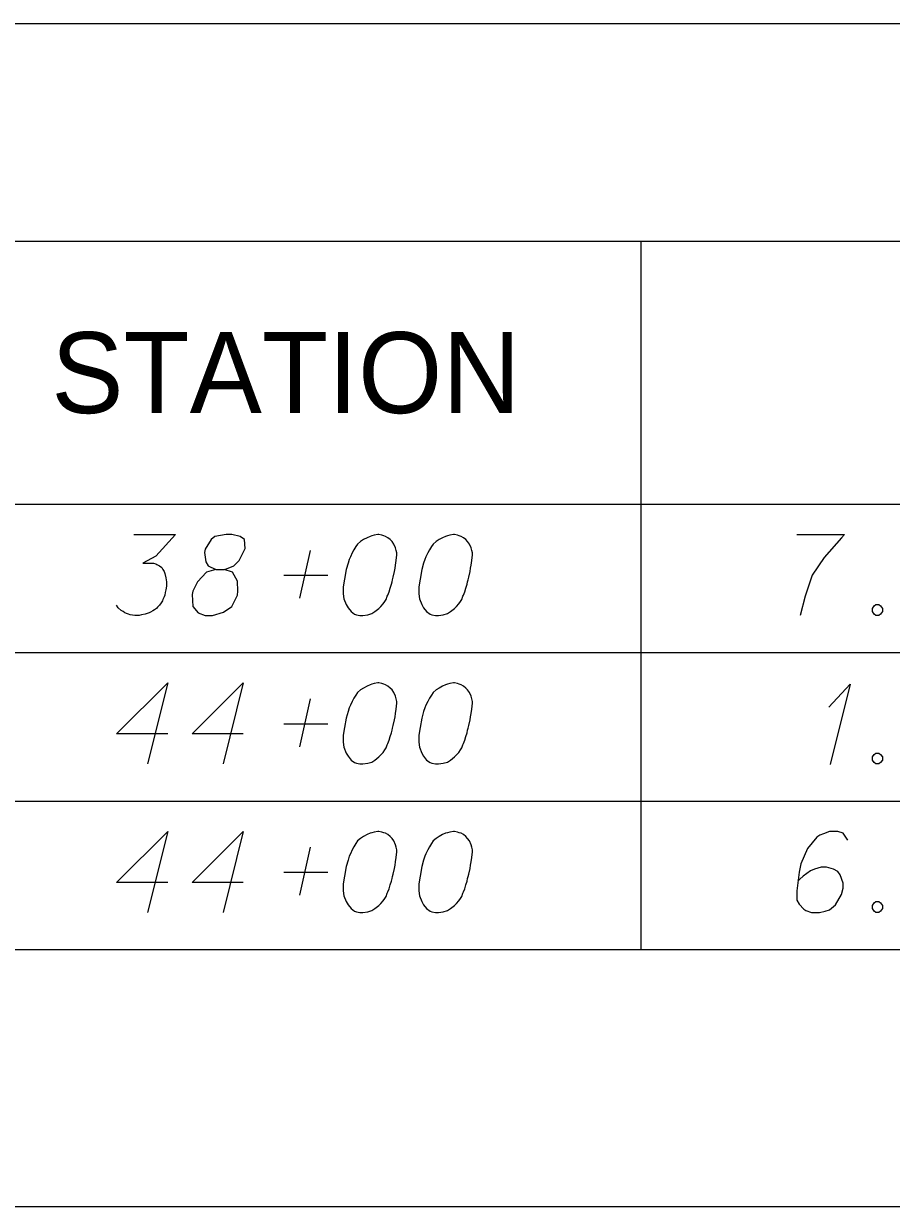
# Model space of a CAD drawing. Extents: x 2074207 to 2076812, y 516372 to 523312.
# Drawn here: x 2076345.6 to 2076397, y 517392.1 to 517462.2 of the extents above; entities that cross this region are included whole.
import ezdxf

# ---------------------------------------------------------------- set-up
doc = ezdxf.new("R2010")
doc.units = 0
for name, color, linetype in [('Prop DirtTable_ Soil Test Results - Outline (Major)', 7, 'Continuous'), ('Prop DirtTable_ Soil Test Results - Outline (Minor)', 7, 'Continuous'), ('Prop DirtTable_ Soil Test Results - Tx (Header - Small)', 7, 'Continuous'), ('Prop DirtTable_ Soil Test Results - Tx (Sample Data)', 7, 'Continuous')]:
    doc.layers.add(name, color=color, linetype=linetype)

msp = doc.modelspace()

# ---------------------------------------------------------------- linework, layer by layer
at = {"layer": 'Prop DirtTable_ Soil Test Results - Outline (Major)'}
for p, q in [((2076260.609, 517462.179), (2076811.903, 517462.179)), ((2076260.609, 517433.694), (2076811.903, 517433.694)), ((2076260.609, 517433.694), (2076811.903, 517433.694)), ((2076260.609, 517407.294), (2076811.903, 517407.294)), ((2076260.609, 517392.071), (2076811.903, 517392.071))]:
    msp.add_line(p, q, dxfattribs=at)
at = {"layer": 'Prop DirtTable_ Soil Test Results - Outline (Minor)'}
for p, q in [((2076260.609, 517449.294), (2076811.903, 517449.294)), ((2076382.2, 517449.294), (2076382.2, 517424.894)), ((2076260.609, 517424.894), (2076811.903, 517424.894)), ((2076260.609, 517424.894), (2076811.903, 517424.894)), ((2076382.2, 517424.894), (2076382.2, 517416.094)), ((2076260.609, 517416.094), (2076811.903, 517416.094)), ((2076260.609, 517416.094), (2076811.903, 517416.094)), ((2076382.2, 517416.094), (2076382.2, 517407.294)), ((2076260.609, 517407.294), (2076811.903, 517407.294))]:
    msp.add_line(p, q, dxfattribs=at)
at = {"layer": 'Prop DirtTable_ Soil Test Results - Tx (Sample Data)'}
for points in [[(2076352.139, 517431.898), (2076354.608, 517431.898), (2076353.444, 517430.613), (2076352.668, 517430.197), (2076353.303, 517430.197), (2076353.444, 517430.159), (2076353.514, 517430.122), (2076353.585, 517430.084), (2076353.655, 517430.046), (2076353.797, 517429.933), (2076353.867, 517429.819), (2076353.938, 517429.706), (2076353.973, 517429.592), (2076354.043, 517429.328), (2076354.079, 517429.101), (2076354.079, 517428.988), (2076354.079, 517428.837), (2076354.043, 517428.61), (2076354.008, 517428.459), (2076353.973, 517428.307), (2076353.938, 517428.194), (2076353.902, 517428.118), (2076353.867, 517428.043), (2076353.832, 517427.967), (2076353.761, 517427.854), (2076353.655, 517427.703), (2076353.55, 517427.589), (2076353.479, 517427.514), (2076353.373, 517427.438), (2076353.267, 517427.363), (2076353.126, 517427.287), (2076353.056, 517427.249), (2076352.809, 517427.174), (2076352.597, 517427.136), (2076352.456, 517427.098), (2076352.209, 517427.098), (2076351.927, 517427.136), (2076351.821, 517427.174), (2076351.715, 517427.211), (2076351.609, 517427.249), (2076351.504, 517427.325), (2076351.398, 517427.4), (2076351.221, 517427.552), (2076351.116, 517427.703)], [(2076357.007, 517429.819), (2076357.5, 517429.819), (2076357.642, 517429.857), (2076358.065, 517430.046), (2076358.382, 517430.348), (2076358.735, 517431.067), (2076358.7, 517431.596), (2076358.453, 517431.785), (2076357.959, 517431.898), (2076357.606, 517431.898), (2076356.936, 517431.785), (2076356.724, 517431.596), (2076356.372, 517431.029), (2076356.336, 517430.84), (2076356.407, 517430.273), (2076356.548, 517430.046), (2076357.007, 517429.819), (2076356.442, 517429.668), (2076355.913, 517429.101), (2076355.631, 517428.534), (2076355.596, 517428.345), (2076355.631, 517427.627), (2076355.948, 517427.249), (2076356.372, 517427.098), (2076356.795, 517427.098), (2076357.465, 517427.287), (2076357.959, 517427.627), (2076358.277, 517428.307), (2076358.312, 517428.534), (2076358.277, 517429.139), (2076357.994, 517429.668), (2076357.5, 517429.819)], [(2076366.672, 517431.898), (2076366.602, 517431.898), (2076366.39, 517431.86), (2076366.249, 517431.822), (2076366.143, 517431.785), (2076365.967, 517431.709), (2076365.755, 517431.596), (2076365.579, 517431.482), (2076365.402, 517431.331), (2076365.296, 517431.18), (2076365.191, 517430.991), (2076365.085, 517430.802), (2076364.979, 517430.575), (2076364.908, 517430.424), (2076364.838, 517430.197), (2076364.732, 517429.819), (2076364.626, 517429.252), (2076364.556, 517428.799), (2076364.556, 517428.383), (2076364.591, 517428.081), (2076364.732, 517427.741), (2076364.838, 517427.552), (2076365.014, 517427.325), (2076365.226, 517427.174), (2076365.332, 517427.136), (2076365.543, 517427.098), (2076365.72, 517427.098), (2076366.002, 517427.136), (2076366.249, 517427.211), (2076366.425, 517427.325), (2076366.672, 517427.514), (2076366.778, 517427.627), (2076366.919, 517427.778), (2076367.025, 517427.929), (2076367.095, 517428.043), (2076367.166, 517428.232), (2076367.201, 517428.307), (2076367.272, 517428.496), (2076367.342, 517428.723), (2076367.413, 517428.95), (2076367.448, 517429.101), (2076367.483, 517429.215), (2076367.519, 517429.366), (2076367.589, 517429.706), (2076367.625, 517429.895), (2076367.66, 517430.084), (2076367.695, 517430.348), (2076367.73, 517430.689), (2076367.73, 517430.802), (2076367.695, 517430.953), (2076367.66, 517431.104), (2076367.554, 517431.331), (2076367.448, 517431.482), (2076367.342, 517431.596), (2076367.201, 517431.709), (2076367.06, 517431.785), (2076366.954, 517431.822), (2076366.849, 517431.86), (2076366.672, 517431.898)], [(2076371.152, 517431.898), (2076371.082, 517431.898), (2076370.87, 517431.86), (2076370.729, 517431.822), (2076370.623, 517431.785), (2076370.447, 517431.709), (2076370.235, 517431.596), (2076370.059, 517431.482), (2076369.882, 517431.331), (2076369.776, 517431.18), (2076369.671, 517430.991), (2076369.565, 517430.802), (2076369.459, 517430.575), (2076369.388, 517430.424), (2076369.318, 517430.197), (2076369.212, 517429.819), (2076369.106, 517429.252), (2076369.036, 517428.799), (2076369.036, 517428.383), (2076369.071, 517428.081), (2076369.212, 517427.741), (2076369.318, 517427.552), (2076369.494, 517427.325), (2076369.706, 517427.174), (2076369.812, 517427.136), (2076370.023, 517427.098), (2076370.2, 517427.098), (2076370.482, 517427.136), (2076370.729, 517427.211), (2076370.905, 517427.325), (2076371.152, 517427.514), (2076371.258, 517427.627), (2076371.399, 517427.778), (2076371.505, 517427.929), (2076371.575, 517428.043), (2076371.646, 517428.232), (2076371.681, 517428.307), (2076371.752, 517428.496), (2076371.822, 517428.723), (2076371.893, 517428.95), (2076371.928, 517429.101), (2076371.963, 517429.215), (2076371.999, 517429.366), (2076372.069, 517429.706), (2076372.105, 517429.895), (2076372.14, 517430.084), (2076372.175, 517430.348), (2076372.21, 517430.689), (2076372.21, 517430.802), (2076372.175, 517430.953), (2076372.14, 517431.104), (2076372.034, 517431.331), (2076371.928, 517431.482), (2076371.822, 517431.596), (2076371.681, 517431.709), (2076371.54, 517431.785), (2076371.434, 517431.822), (2076371.329, 517431.86), (2076371.152, 517431.898)], [(2076391.436, 517431.898), (2076394.258, 517431.898), (2076394.081, 517431.709), (2076393.058, 517430.537), (2076392.353, 517429.479), (2076391.929, 517428.232), (2076391.647, 517427.098)], [(2076361.98, 517428.118), (2076362.615, 517430.953)], [(2076361.028, 517429.479), (2076363.638, 517429.479)], [(2076396.127, 517427.741), (2076396.304, 517427.741), (2076396.409, 517427.665), (2076396.515, 517427.514), (2076396.515, 517427.325), (2076396.409, 517427.174), (2076396.304, 517427.098), (2076396.127, 517427.098), (2076396.021, 517427.174), (2076395.916, 517427.325), (2076395.916, 517427.514), (2076396.021, 517427.665), (2076396.127, 517427.741)], [(2076354.149, 517420.074), (2076351.116, 517420.074), (2076354.149, 517423.098), (2076352.95, 517418.298)], [(2076358.629, 517420.074), (2076355.596, 517420.074), (2076358.629, 517423.098), (2076357.43, 517418.298)], [(2076366.672, 517423.098), (2076366.602, 517423.098), (2076366.39, 517423.06), (2076366.249, 517423.022), (2076366.143, 517422.985), (2076365.967, 517422.909), (2076365.755, 517422.796), (2076365.579, 517422.682), (2076365.402, 517422.531), (2076365.296, 517422.38), (2076365.191, 517422.191), (2076365.085, 517422.002), (2076364.979, 517421.775), (2076364.908, 517421.624), (2076364.838, 517421.397), (2076364.732, 517421.019), (2076364.626, 517420.452), (2076364.556, 517419.999), (2076364.556, 517419.583), (2076364.591, 517419.281), (2076364.732, 517418.941), (2076364.838, 517418.752), (2076365.014, 517418.525), (2076365.226, 517418.374), (2076365.332, 517418.336), (2076365.543, 517418.298), (2076365.72, 517418.298), (2076366.002, 517418.336), (2076366.249, 517418.411), (2076366.425, 517418.525), (2076366.672, 517418.714), (2076366.778, 517418.827), (2076366.919, 517418.978), (2076367.025, 517419.129), (2076367.095, 517419.243), (2076367.166, 517419.432), (2076367.201, 517419.507), (2076367.272, 517419.696), (2076367.342, 517419.923), (2076367.413, 517420.15), (2076367.448, 517420.301), (2076367.483, 517420.415), (2076367.519, 517420.566), (2076367.589, 517420.906), (2076367.625, 517421.095), (2076367.66, 517421.284), (2076367.695, 517421.548), (2076367.73, 517421.889), (2076367.73, 517422.002), (2076367.695, 517422.153), (2076367.66, 517422.304), (2076367.554, 517422.531), (2076367.448, 517422.682), (2076367.342, 517422.796), (2076367.201, 517422.909), (2076367.06, 517422.985), (2076366.954, 517423.022), (2076366.849, 517423.06), (2076366.672, 517423.098)], [(2076371.152, 517423.098), (2076371.082, 517423.098), (2076370.87, 517423.06), (2076370.729, 517423.022), (2076370.623, 517422.985), (2076370.447, 517422.909), (2076370.235, 517422.796), (2076370.059, 517422.682), (2076369.882, 517422.531), (2076369.776, 517422.38), (2076369.671, 517422.191), (2076369.565, 517422.002), (2076369.459, 517421.775), (2076369.388, 517421.624), (2076369.318, 517421.397), (2076369.212, 517421.019), (2076369.106, 517420.452), (2076369.036, 517419.999), (2076369.036, 517419.583), (2076369.071, 517419.281), (2076369.212, 517418.941), (2076369.318, 517418.752), (2076369.494, 517418.525), (2076369.706, 517418.374), (2076369.812, 517418.336), (2076370.023, 517418.298), (2076370.2, 517418.298), (2076370.482, 517418.336), (2076370.729, 517418.411), (2076370.905, 517418.525), (2076371.152, 517418.714), (2076371.258, 517418.827), (2076371.399, 517418.978), (2076371.505, 517419.129), (2076371.575, 517419.243), (2076371.646, 517419.432), (2076371.681, 517419.507), (2076371.752, 517419.696), (2076371.822, 517419.923), (2076371.893, 517420.15), (2076371.928, 517420.301), (2076371.963, 517420.415), (2076371.999, 517420.566), (2076372.069, 517420.906), (2076372.105, 517421.095), (2076372.14, 517421.284), (2076372.175, 517421.548), (2076372.21, 517421.889), (2076372.21, 517422.002), (2076372.175, 517422.153), (2076372.14, 517422.304), (2076372.034, 517422.531), (2076371.928, 517422.682), (2076371.822, 517422.796), (2076371.681, 517422.909), (2076371.54, 517422.985), (2076371.434, 517423.022), (2076371.329, 517423.06), (2076371.152, 517423.098)], [(2076393.34, 517421.662), (2076394.61, 517423.022), (2076393.411, 517418.26)], [(2076361.98, 517419.318), (2076362.615, 517422.153)], [(2076361.028, 517420.679), (2076363.638, 517420.679)], [(2076396.127, 517418.941), (2076396.304, 517418.941), (2076396.409, 517418.865), (2076396.515, 517418.714), (2076396.515, 517418.525), (2076396.409, 517418.374), (2076396.304, 517418.298), (2076396.127, 517418.298), (2076396.021, 517418.374), (2076395.916, 517418.525), (2076395.916, 517418.714), (2076396.021, 517418.865), (2076396.127, 517418.941)], [(2076354.149, 517411.274), (2076351.116, 517411.274), (2076354.149, 517414.298), (2076352.95, 517409.498)], [(2076358.629, 517411.274), (2076355.596, 517411.274), (2076358.629, 517414.298), (2076357.43, 517409.498)], [(2076366.672, 517414.298), (2076366.602, 517414.298), (2076366.39, 517414.26), (2076366.249, 517414.222), (2076366.143, 517414.185), (2076365.967, 517414.109), (2076365.755, 517413.996), (2076365.579, 517413.882), (2076365.402, 517413.731), (2076365.296, 517413.58), (2076365.191, 517413.391), (2076365.085, 517413.202), (2076364.979, 517412.975), (2076364.908, 517412.824), (2076364.838, 517412.597), (2076364.732, 517412.219), (2076364.626, 517411.652), (2076364.556, 517411.199), (2076364.556, 517410.783), (2076364.591, 517410.481), (2076364.732, 517410.141), (2076364.838, 517409.952), (2076365.014, 517409.725), (2076365.226, 517409.574), (2076365.332, 517409.536), (2076365.543, 517409.498), (2076365.72, 517409.498), (2076366.002, 517409.536), (2076366.249, 517409.611), (2076366.425, 517409.725), (2076366.672, 517409.914), (2076366.778, 517410.027), (2076366.919, 517410.178), (2076367.025, 517410.329), (2076367.095, 517410.443), (2076367.166, 517410.632), (2076367.201, 517410.707), (2076367.272, 517410.896), (2076367.342, 517411.123), (2076367.413, 517411.35), (2076367.448, 517411.501), (2076367.483, 517411.615), (2076367.519, 517411.766), (2076367.589, 517412.106), (2076367.625, 517412.295), (2076367.66, 517412.484), (2076367.695, 517412.748), (2076367.73, 517413.089), (2076367.73, 517413.202), (2076367.695, 517413.353), (2076367.66, 517413.504), (2076367.554, 517413.731), (2076367.448, 517413.882), (2076367.342, 517413.996), (2076367.201, 517414.109), (2076367.06, 517414.185), (2076366.954, 517414.222), (2076366.849, 517414.26), (2076366.672, 517414.298)], [(2076371.152, 517414.298), (2076371.082, 517414.298), (2076370.87, 517414.26), (2076370.729, 517414.222), (2076370.623, 517414.185), (2076370.447, 517414.109), (2076370.235, 517413.996), (2076370.059, 517413.882), (2076369.882, 517413.731), (2076369.776, 517413.58), (2076369.671, 517413.391), (2076369.565, 517413.202), (2076369.459, 517412.975), (2076369.388, 517412.824), (2076369.318, 517412.597), (2076369.212, 517412.219), (2076369.106, 517411.652), (2076369.036, 517411.199), (2076369.036, 517410.783), (2076369.071, 517410.481), (2076369.212, 517410.141), (2076369.318, 517409.952), (2076369.494, 517409.725), (2076369.706, 517409.574), (2076369.812, 517409.536), (2076370.023, 517409.498), (2076370.2, 517409.498), (2076370.482, 517409.536), (2076370.729, 517409.611), (2076370.905, 517409.725), (2076371.152, 517409.914), (2076371.258, 517410.027), (2076371.399, 517410.178), (2076371.505, 517410.329), (2076371.575, 517410.443), (2076371.646, 517410.632), (2076371.681, 517410.707), (2076371.752, 517410.896), (2076371.822, 517411.123), (2076371.893, 517411.35), (2076371.928, 517411.501), (2076371.963, 517411.615), (2076371.999, 517411.766), (2076372.069, 517412.106), (2076372.105, 517412.295), (2076372.14, 517412.484), (2076372.175, 517412.748), (2076372.21, 517413.089), (2076372.21, 517413.202), (2076372.175, 517413.353), (2076372.14, 517413.504), (2076372.034, 517413.731), (2076371.928, 517413.882), (2076371.822, 517413.996), (2076371.681, 517414.109), (2076371.54, 517414.185), (2076371.434, 517414.222), (2076371.329, 517414.26), (2076371.152, 517414.298)], [(2076394.469, 517413.769), (2076394.187, 517414.185), (2076393.87, 517414.298), (2076393.376, 517414.298), (2076393.023, 517414.147), (2076392.811, 517414.071), (2076392.635, 517413.958), (2076392.071, 517413.278), (2076391.683, 517412.37), (2076391.577, 517411.879), (2076391.436, 517410.783), (2076391.436, 517410.216), (2076391.577, 517409.989), (2076391.859, 517409.687), (2076391.965, 517409.611), (2076392.318, 517409.498), (2076392.776, 517409.498), (2076393.129, 517409.574), (2076393.376, 517409.649), (2076393.729, 517409.952), (2076394.081, 517410.556), (2076394.187, 517410.934), (2076394.187, 517411.237), (2076394.011, 517411.728), (2076393.87, 517411.917), (2076393.623, 517412.068), (2076393.199, 517412.181), (2076392.882, 517412.181), (2076392.494, 517412.068), (2076392.247, 517411.955), (2076391.824, 517411.652), (2076391.612, 517411.463), (2076391.506, 517411.35)], [(2076361.98, 517410.518), (2076362.615, 517413.353)], [(2076361.028, 517411.879), (2076363.638, 517411.879)], [(2076396.127, 517410.141), (2076396.304, 517410.141), (2076396.409, 517410.065), (2076396.515, 517409.914), (2076396.515, 517409.725), (2076396.409, 517409.574), (2076396.304, 517409.498), (2076396.127, 517409.498), (2076396.021, 517409.574), (2076395.916, 517409.725), (2076395.916, 517409.914), (2076396.021, 517410.065), (2076396.127, 517410.141)]]:
    msp.add_lwpolyline(points, dxfattribs=at)

# ---------------------------------------------------------------- texts
at = {"layer": 'Prop DirtTable_ Soil Test Results - Tx (Header - Small)'}
msp.add_text('STATION', height=4.8, dxfattribs=at).set_placement((2076347.248, 517439.094))

doc.saveas('drawing.dxf')
